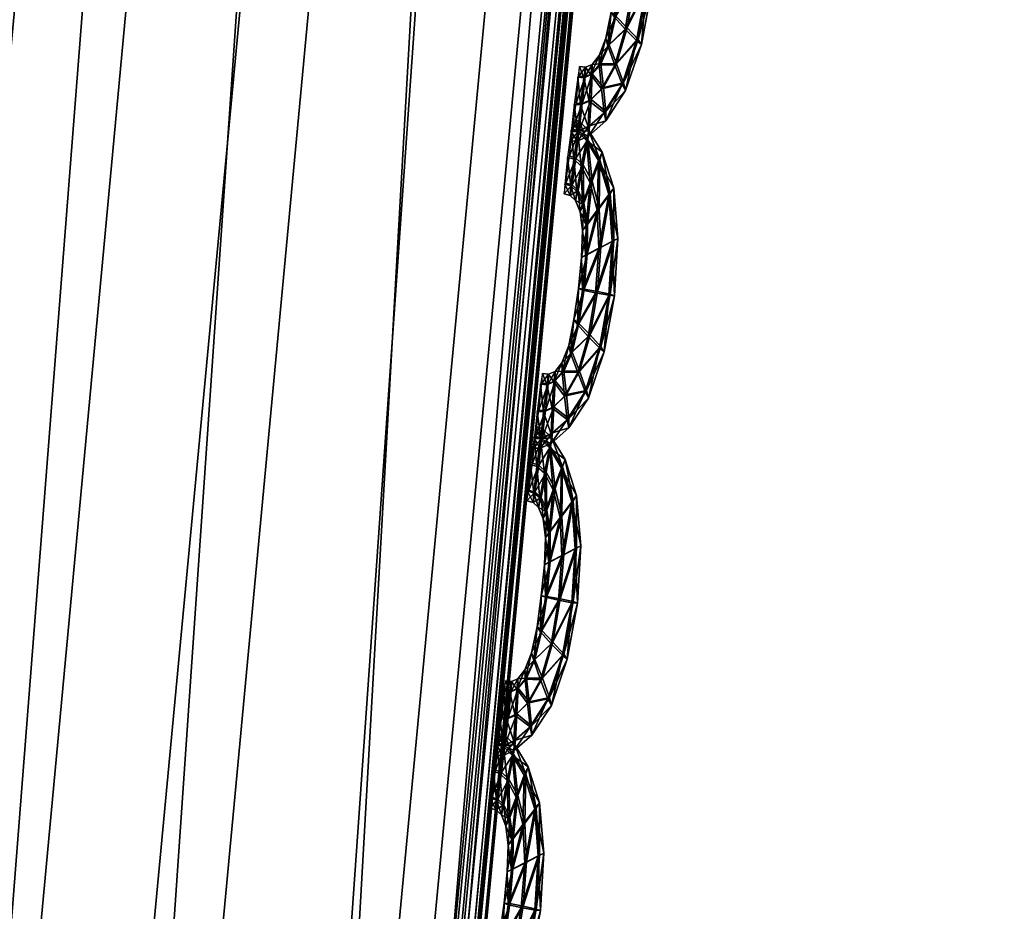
# Model space of a CAD drawing. Extents: x -7.4 to 7.4, y -11.5 to 9.8.
# Tile 363 of 469: x 7.242 to 7.428, y -1.145 to -0.976. Entities that reach past the tile are written whole.
import ezdxf

# ---------------------------------------------------------------- set-up
doc = ezdxf.new("R2010")
doc.units = 0
doc.header["$MEASUREMENT"] = 0
for name, color, linetype in [('A-FURN-3-ST', 150, 'Continuous'), ('A-FURN-3-ST-SEAM', 130, 'Continuous'), ('A-FURN-3-ST-SI', 160, 'Continuous')]:
    doc.layers.add(name, color=color, linetype=linetype)

msp = doc.modelspace()

# ---------------------------------------------------------------- meshes
at = {"layer": 'A-FURN-3-ST'}
mesh = msp.add_polyface(dxfattribs=at)
corners = [(7.22977, 2.47974, 1.00292), (7.35379, 1.23499, 1.00342), (7.0974, 1.23355, 0.61819), (6.97746, 2.47748, 0.61819), (7.36432, -0.11388, 1.00364), (7.10761, -0.11441, 0.61819), (7.23187, -1.52018, 1.00345), (6.97947, -1.51977, 0.61819), (6.94358, -2.93336, 1.00296), (6.70064, -2.932, 0.61819), (6.49747, -4.30695, 1.00243), (6.26973, -4.302, 0.61819), (2.26399, -2.9313, 0.55836), (2.16775, -1.51952, 0.55836), (3.0253, -1.51952, 0.55836), (3.10702, -2.9313, 0.55836), (2.93167, -0.11466, 0.55836), (2.84505, 1.23285, 0.55836), (2.08805, -0.11466, 0.55836), (2.77575, 2.47636, 0.55836), (2.02663, 1.23285, 0.55836), (2.45224, -5.39073, 0.55836), (2.3693, -4.27613, 0.55836), (3.15503, -4.27547, 0.55836), (4.17159, -2.9313, 0.55836), (5.25451, -2.9313, 0.55836), (4.97271, -4.28639, 0.55836), (4.06343, -4.27934, 0.55836), (3.87811, -5.41615, 0.55836), (4.60186, -5.47272, 0.55836), (6.4913, -0.11462, 0.56582), (6.37871, -1.51956, 0.56582), (5.48815, -0.11466, 0.55836), (5.42456, -1.51952, 0.55836), (6.12967, -2.93138, 0.56582), (6.47938, 1.23293, 0.56582), (6.36909, 2.47649, 0.56582), (5.45958, 1.23285, 0.55836), (5.36104, 2.47636, 0.55836), (5.74344, -4.29463, 0.56582), (4.17689, -0.11466, 0.55836), (4.20372, -1.51956, 0.55836), (4.11143, 1.23285, 0.55836), (4.02429, 2.47636, 0.55836)]
mesh.append_faces([[corners[k] for k in face] for face in [(0, 1, 2), (2, 3, 0), (4, 5, 2), (2, 1, 4), (6, 7, 5), (5, 4, 6), (8, 9, 7), (7, 6, 8), (10, 11, 9), (9, 8, 10), (24, 25, 26), (26, 27, 24), (27, 26, 29), (30, 5, 7), (7, 31, 30), (32, 30, 31), (31, 33, 32), (33, 31, 34), (34, 25, 33), (31, 7, 9), (9, 34, 31), (3, 2, 35), (35, 36, 3), (36, 35, 37), (37, 38, 36), (35, 30, 32), (32, 37, 35), (2, 5, 30), (30, 35, 2), (34, 9, 11), (11, 39, 34), (25, 34, 39), (39, 26, 25), (40, 32, 33), (33, 41, 40), (41, 33, 25), (25, 24, 41), (38, 37, 42), (42, 43, 38), (37, 32, 40), (40, 42, 37)]])
mesh.append_faces([[corners[k] for k in face] for face in [(12, 13, 14), (14, 15, 12), (16, 14, 13), (17, 16, 18), (19, 17, 20), (21, 22, 23), (22, 12, 15), (15, 23, 22), (27, 23, 15), (14, 16, 40), (15, 14, 41), (17, 19, 43), (16, 17, 42)]], dxfattribs={"vtx0": -1, "vtx1": -1, "vtx2": -1})
mesh.append_faces([[corners[k] for k in face] for face in [(15, 24, 27), (23, 27, 28)]], dxfattribs={"vtx0": -1, "vtx2": -1})
mesh.append_faces([[corners[k] for k in face] for face in [(40, 41, 14), (41, 24, 15), (43, 42, 17), (42, 40, 16)]], dxfattribs={"vtx1": -1, "vtx2": -1})
mesh = msp.add_polyface(dxfattribs=at)
corners = [(7.42329, -0.11335, 17.73472), (7.29032, -1.52059, 17.72529), (7.2887, -1.52055, 17.71875), (7.42159, -0.11343, 17.72818), (6.99958, -2.93456, 17.69562), (7.00104, -2.93481, 17.70216), (7.29305, -1.52076, 17.73624), (7.4261, -0.11318, 17.74563), (7.00286, -2.93505, 17.73015), (7.2923, -1.52068, 17.75301), (7.27821, -1.51994, 17.76499), (7.4253, -0.11322, 17.76233), (7.41066, -0.11417, 17.77427), (7.00353, -2.93522, 17.71323), (6.90828, -2.91548, 17.75491), (7.19048, -1.5147, 17.77811), (7.16159, -1.51161, 17.86532), (7.32012, -0.12072, 17.78766), (7.29174, -0.12455, 17.87437), (7.21133, -1.51619, 17.76035), (7.34141, -0.11883, 17.76993), (6.9283, -2.92042, 17.737), (6.95977, -2.92669, 17.74057), (7.24537, -1.51812, 17.76362), (7.37663, -0.11644, 17.77306), (6.98992, -2.93254, 17.74221), (6.2829, -0.14293, 18.34951), (6.17035, -1.4969, 18.34232), (6.78616, -1.4995, 18.23655), (6.9137, -0.13967, 18.24374), (6.50859, -2.86604, 18.21899), (7.42329, -0.11335, 17.72247), (7.29032, -1.52059, 17.71304), (7.29305, -1.52076, 17.70791), (7.4261, -0.11318, 17.71734), (7.00353, -2.93522, 17.68478), (7.00104, -2.93481, 17.68992), (6.78853, -2.88553, 18.02829), (7.07303, -1.50547, 18.04795), (7.20377, -0.13218, 18.05602)]
mesh.append_faces([[corners[k] for k in face] for face in [(0, 1, 2), (2, 3, 0), (4, 2, 1), (5, 1, 6), (7, 6, 1), (1, 0, 7), (8, 9, 10), (9, 11, 12), (12, 10, 9), (6, 7, 11), (11, 9, 6), (13, 6, 9), (14, 15, 16), (15, 17, 18), (18, 16, 15), (19, 20, 17), (17, 15, 19), (21, 19, 15), (22, 23, 19), (23, 24, 20), (20, 19, 23), (10, 12, 24), (24, 23, 10), (25, 10, 23), (26, 27, 28), (28, 29, 26), (30, 28, 27), (31, 32, 33), (33, 34, 31), (35, 33, 32), (36, 32, 2), (3, 2, 32), (32, 31, 3), (37, 38, 28), (29, 28, 38), (38, 39, 29), (39, 38, 16), (16, 18, 39), (16, 38, 37)]])
at = {"layer": 'A-FURN-3-ST-SEAM'}
mesh = msp.add_polyface(dxfattribs=at)
corners = [(7.35993, -0.9512, 17.72791), (7.3606, -0.9601, 17.72787), (7.35807, -0.96146, 17.72913), (7.35744, -0.96983, 17.72905), (7.36167, -0.95948, 17.72453), (7.35775, -0.95417, 17.72917), (7.35498, -0.96929, 17.72776), (7.35997, -0.97024, 17.7278), (7.36104, -0.97032, 17.72441), (7.36088, -0.95004, 17.72456), (7.35799, -0.94486, 17.72791), (7.35562, -0.96274, 17.72783), (7.35403, -0.9758, 17.72768), (7.35605, -0.97802, 17.72894), (7.36021, -0.97007, 17.72106), (7.36088, -0.9599, 17.72114), (7.35645, -0.94898, 17.72917), (7.35566, -0.95705, 17.72787), (7.35419, -0.969, 17.72441), (7.35479, -0.96315, 17.72445), (7.35819, -0.98021, 17.72768), (7.3591, -0.98091, 17.7243), (7.35846, -0.98, 17.72095), (7.36021, -0.95104, 17.72118), (7.35867, -0.94325, 17.72456), (7.35569, -0.94107, 17.72791), (7.35498, -0.95808, 17.72453), (7.35336, -0.97485, 17.72434), (7.35273, -0.9812, 17.7276), (7.35407, -0.98486, 17.72883), (7.35641, -0.97778, 17.7197), (7.35779, -0.96954, 17.71977), (7.35839, -0.96117, 17.71989), (7.35474, -0.94593, 17.72917), (7.35498, -0.95306, 17.72791), (7.35455, -0.9545, 17.72453), (7.35585, -0.96253, 17.7211), (7.35526, -0.96908, 17.72103), (7.35589, -0.95689, 17.72114), (7.35546, -0.98841, 17.72753), (7.35609, -0.98964, 17.72418), (7.35574, -0.9882, 17.7208), (7.35439, -0.98458, 17.71958), (7.35811, -0.95392, 17.71992), (7.35823, -0.94469, 17.72118), (7.35617, -0.93921, 17.72453), (7.35403, -0.9395, 17.72787), (7.35522, -0.95289, 17.72118), (7.35427, -0.97559, 17.72095), (7.35237, -0.97975, 17.72426), (7.35115, -0.98478, 17.72757), (7.35158, -0.98931, 17.72875), (7.353, -0.98103, 17.72087), (7.35443, -0.93752, 17.72453), (7.35336, -0.94461, 17.72917), (7.35387, -0.95067, 17.72791), (7.35368, -0.9524, 17.72453), (7.35415, -0.9505, 17.72118), (7.35676, -0.94873, 17.71992), (7.35209, -0.99376, 17.72745), (7.35241, -0.99533, 17.72407), (7.35237, -0.99356, 17.72072), (7.35194, -0.98903, 17.71951), (7.35142, -0.98458, 17.72084), (7.35597, -0.9409, 17.72118), (7.35431, -0.93934, 17.72114), (7.3532, -0.93707, 17.72449), (7.35285, -0.93909, 17.72787), (7.3551, -0.94568, 17.71992), (7.35111, -0.98301, 17.72422), (7.34956, -0.98668, 17.72753), (7.34925, -0.99162, 17.72871), (7.35308, -0.93892, 17.72114), (7.35217, -0.94424, 17.72913), (7.35277, -0.94964, 17.72791), (7.35265, -0.95145, 17.72453), (7.353, -0.94947, 17.72118), (7.34905, -0.99648, 17.72738), (7.34909, -0.99825, 17.72399), (7.34929, -0.99628, 17.72065), (7.3496, -0.99133, 17.71947), (7.3498, -0.98647, 17.7208), (7.3498, -0.9847, 17.72418), (7.35368, -0.94436, 17.71989), (7.35253, -0.94399, 17.71989), (7.34822, -0.98721, 17.72749), (7.34762, -0.99236, 17.72867), (7.35162, -0.94931, 17.72787), (7.3515, -0.95112, 17.72453), (7.35186, -0.9491, 17.72118), (7.34857, -0.98523, 17.72414), (7.34707, -0.99739, 17.72734), (7.34699, -0.9992, 17.72396), (7.34734, -0.99718, 17.72065), (7.34794, -0.99207, 17.71943), (7.34849, -0.98701, 17.72076), (7.34742, -0.98511, 17.72414), (7.34707, -0.98713, 17.72749), (7.34639, -0.99228, 17.72867), (7.34731, -0.98692, 17.72076), (7.34584, -0.99735, 17.72734), (7.34572, -0.99912, 17.72396), (7.34608, -0.9971, 17.72061), (7.34675, -0.99199, 17.71943)]
mesh.append_faces([[corners[k] for k in face] for face in [(2, 1, 0), (1, 2, 3), (0, 1, 4), (0, 5, 2), (6, 3, 2), (3, 7, 1), (8, 4, 1), (4, 9, 0), (5, 0, 10), (11, 2, 5), (3, 6, 12), (2, 11, 6), (7, 3, 13), (1, 7, 8), (4, 8, 14), (9, 4, 15), (10, 0, 9), (10, 16, 5), (5, 17, 11), (12, 6, 18), (12, 13, 3), (6, 11, 19), (13, 20, 7), (21, 8, 7), (22, 14, 8), (14, 15, 4), (15, 23, 9), (9, 24, 10), (16, 10, 25), (17, 5, 16), (11, 17, 26), (19, 18, 6), (18, 27, 12), (13, 12, 28), (26, 19, 11), (20, 13, 29), (7, 20, 21), (8, 21, 22), (14, 22, 30), (15, 14, 31), (23, 15, 32), (24, 9, 23), (25, 10, 24), (25, 33, 16), (16, 34, 17), (35, 26, 17), (18, 19, 36), (27, 18, 37), (28, 12, 27), (28, 29, 13), (19, 26, 38), (29, 39, 20), (40, 21, 20), (41, 22, 21), (42, 30, 22), (30, 31, 14), (31, 32, 15), (32, 43, 23), (23, 44, 24), (24, 45, 25), (33, 25, 46), (34, 16, 33), (17, 34, 35), (26, 35, 47), (38, 36, 19), (36, 37, 18), (37, 48, 27), (27, 49, 28), (29, 28, 50), (47, 38, 26), (39, 29, 51), (20, 39, 40), (21, 40, 41), (22, 41, 42), (30, 42, 52), (31, 30, 48), (32, 31, 37), (43, 32, 36), (44, 23, 43), (45, 24, 44), (25, 45, 53), (53, 46, 25), (46, 54, 33), (33, 55, 34), (56, 35, 34), (57, 47, 35), (36, 38, 43), (37, 36, 32), (48, 37, 31), (49, 27, 48), (50, 28, 49), (50, 51, 29), (38, 47, 58), (51, 59, 39), (60, 40, 39), (61, 41, 40), (62, 42, 41), (63, 52, 42), (52, 48, 30), (43, 58, 44), (44, 64, 45), (65, 53, 45), (46, 53, 66), (54, 46, 67), (55, 33, 54), (34, 55, 56), (35, 56, 57), (47, 57, 68), (58, 43, 38), (48, 52, 49), (49, 69, 50), (51, 50, 70), (68, 58, 47), (59, 51, 71), (39, 59, 60), (40, 60, 61), (41, 61, 62), (42, 62, 63), (52, 63, 69), (64, 44, 58), (45, 64, 65), (53, 65, 72), (72, 66, 53), (66, 67, 46), (67, 73, 54), (54, 74, 55), (56, 55, 74), (57, 56, 75), (68, 57, 76), (69, 49, 52), (70, 50, 69), (70, 71, 51), (58, 68, 64), (71, 77, 59), (78, 60, 59), (79, 61, 60), (80, 62, 61), (81, 63, 62), (82, 69, 63), (83, 65, 64), (84, 72, 65), (74, 54, 73), (74, 75, 56), (75, 76, 57), (76, 83, 68), (69, 82, 70), (71, 70, 85), (64, 68, 83), (77, 71, 86), (59, 77, 78), (60, 78, 79), (61, 79, 80), (62, 80, 81), (63, 81, 82), (65, 83, 84), (73, 87, 74), (75, 74, 87), (76, 75, 88), (83, 76, 89), (70, 82, 90), (90, 85, 70), (85, 86, 71), (86, 91, 77), (78, 77, 91), (79, 78, 92), (80, 79, 93), (81, 80, 94), (82, 81, 95), (89, 84, 83), (87, 88, 75), (88, 89, 76), (95, 90, 82), (85, 90, 96), (86, 85, 97), (91, 86, 98), (91, 92, 78), (92, 93, 79), (93, 94, 80), (94, 95, 81), (90, 95, 99), (99, 96, 90), (96, 97, 85), (97, 98, 86), (98, 100, 91), (92, 91, 100), (93, 92, 101), (94, 93, 102), (95, 94, 103), (103, 99, 95), (100, 101, 92), (101, 102, 93), (102, 103, 94)]])
mesh = msp.add_polyface(dxfattribs=at)
corners = [(7.35297, -1.00925, 17.72734), (7.3536, -1.01811, 17.7273), (7.35107, -1.01947, 17.72852), (7.35043, -1.02784, 17.72844), (7.35467, -1.01754, 17.72392), (7.35075, -1.01222, 17.7286), (7.34798, -1.0273, 17.72719), (7.35297, -1.02829, 17.72719), (7.35403, -1.02837, 17.72384), (7.35387, -1.00806, 17.72399), (7.35099, -1.00287, 17.72734), (7.34861, -1.02075, 17.72726), (7.34703, -1.03381, 17.72711), (7.34905, -1.03608, 17.72837), (7.3532, -1.02808, 17.72046), (7.35387, -1.01795, 17.72057), (7.34944, -1.00703, 17.7286), (7.34865, -1.01506, 17.7273), (7.34719, -1.02701, 17.7238), (7.34778, -1.02116, 17.72388), (7.35119, -1.03822, 17.72707), (7.35209, -1.03896, 17.72373), (7.35146, -1.03805, 17.72034), (7.3532, -1.00909, 17.72061), (7.35166, -1.00126, 17.72396), (7.34873, -0.99908, 17.7273), (7.34798, -1.01609, 17.72392), (7.34636, -1.03286, 17.72373), (7.34572, -1.03925, 17.72703), (7.34707, -1.04287, 17.72825), (7.3494, -1.03579, 17.71909), (7.35079, -1.02759, 17.7192), (7.35142, -1.01922, 17.71928), (7.34774, -1.00394, 17.7286), (7.34798, -1.01107, 17.7273), (7.34755, -1.01251, 17.72396), (7.34885, -1.02054, 17.72053), (7.34826, -1.02714, 17.72046), (7.34889, -1.0149, 17.72057), (7.34845, -1.04646, 17.72696), (7.34913, -1.0477, 17.72358), (7.34873, -1.04625, 17.72023), (7.34742, -1.04259, 17.71901), (7.35111, -1.01193, 17.71931), (7.35122, -1.0027, 17.72061), (7.34917, -0.99722, 17.72396), (7.34707, -0.99751, 17.7273), (7.34822, -1.0109, 17.72061), (7.34727, -1.0336, 17.72038), (7.34537, -1.03777, 17.72369), (7.34414, -1.04279, 17.72696), (7.34458, -1.04732, 17.72818), (7.346, -1.03904, 17.72031), (7.34742, -0.99549, 17.72392), (7.34636, -1.00258, 17.72856), (7.34691, -1.00868, 17.7273), (7.34667, -1.01037, 17.72396), (7.34715, -1.00851, 17.72057), (7.3498, -1.00674, 17.71935), (7.34509, -1.05177, 17.72688), (7.34541, -1.05334, 17.7235), (7.34537, -1.05157, 17.72015), (7.34493, -1.04704, 17.71893), (7.34442, -1.04259, 17.72023), (7.34897, -0.99891, 17.72057), (7.34731, -0.9973, 17.72057), (7.3462, -0.99508, 17.72392), (7.34584, -0.9971, 17.7273), (7.3481, -1.00369, 17.71931), (7.3441, -1.04102, 17.72361), (7.34256, -1.04465, 17.72692), (7.34224, -1.04963, 17.72814), (7.34608, -0.99689, 17.72057), (7.34517, -1.00221, 17.72856), (7.34576, -1.00765, 17.7273), (7.34564, -1.00942, 17.72396), (7.346, -1.00744, 17.72057), (7.34205, -1.05449, 17.72681), (7.34208, -1.05626, 17.72342), (7.34228, -1.05429, 17.72008), (7.34259, -1.04934, 17.71886), (7.34283, -1.04444, 17.72019), (7.3428, -1.04271, 17.72358), (7.34671, -1.00237, 17.71931), (7.34552, -1.00196, 17.71931), (7.34121, -1.04522, 17.72692), (7.34062, -1.05033, 17.7281), (7.34462, -1.00728, 17.7273), (7.3445, -1.00913, 17.72396), (7.34485, -1.00711, 17.72057), (7.34157, -1.0432, 17.72358), (7.3401, -1.0554, 17.72677), (7.33999, -1.05717, 17.72338), (7.34034, -1.05519, 17.72004), (7.34097, -1.05004, 17.71886), (7.34149, -1.04502, 17.72019), (7.34042, -1.04308, 17.72358), (7.34007, -1.0451, 17.72688), (7.33939, -1.05025, 17.7281), (7.3403, -1.04489, 17.72019), (7.33884, -1.05532, 17.72677), (7.33872, -1.05713, 17.72338), (7.33908, -1.05511, 17.72004), (7.33975, -1.04996, 17.71886)]
mesh.append_faces([[corners[k] for k in face] for face in [(2, 1, 0), (1, 2, 3), (0, 1, 4), (0, 5, 2), (6, 3, 2), (3, 7, 1), (8, 4, 1), (4, 9, 0), (5, 0, 10), (11, 2, 5), (3, 6, 12), (2, 11, 6), (7, 3, 13), (1, 7, 8), (4, 8, 14), (9, 4, 15), (10, 0, 9), (10, 16, 5), (5, 17, 11), (12, 6, 18), (12, 13, 3), (6, 11, 19), (13, 20, 7), (21, 8, 7), (22, 14, 8), (14, 15, 4), (15, 23, 9), (9, 24, 10), (16, 10, 25), (17, 5, 16), (11, 17, 26), (19, 18, 6), (18, 27, 12), (13, 12, 28), (26, 19, 11), (20, 13, 29), (7, 20, 21), (8, 21, 22), (14, 22, 30), (15, 14, 31), (23, 15, 32), (24, 9, 23), (25, 10, 24), (25, 33, 16), (16, 34, 17), (35, 26, 17), (18, 19, 36), (27, 18, 37), (28, 12, 27), (28, 29, 13), (19, 26, 38), (29, 39, 20), (40, 21, 20), (41, 22, 21), (42, 30, 22), (30, 31, 14), (31, 32, 15), (32, 43, 23), (23, 44, 24), (24, 45, 25), (33, 25, 46), (34, 16, 33), (17, 34, 35), (26, 35, 47), (38, 36, 19), (36, 37, 18), (37, 48, 27), (27, 49, 28), (29, 28, 50), (47, 38, 26), (39, 29, 51), (20, 39, 40), (21, 40, 41), (22, 41, 42), (30, 42, 52), (31, 30, 48), (32, 31, 37), (43, 32, 36), (44, 23, 43), (45, 24, 44), (25, 45, 53), (53, 46, 25), (46, 54, 33), (33, 55, 34), (56, 35, 34), (57, 47, 35), (36, 38, 43), (37, 36, 32), (48, 37, 31), (49, 27, 48), (50, 28, 49), (50, 51, 29), (38, 47, 58), (51, 59, 39), (60, 40, 39), (61, 41, 40), (62, 42, 41), (63, 52, 42), (52, 48, 30), (43, 58, 44), (44, 64, 45), (65, 53, 45), (46, 53, 66), (54, 46, 67), (55, 33, 54), (34, 55, 56), (35, 56, 57), (47, 57, 68), (58, 43, 38), (48, 52, 49), (49, 69, 50), (51, 50, 70), (68, 58, 47), (59, 51, 71), (39, 59, 60), (40, 60, 61), (41, 61, 62), (42, 62, 63), (52, 63, 69), (64, 44, 58), (45, 64, 65), (53, 65, 72), (72, 66, 53), (66, 67, 46), (67, 73, 54), (54, 74, 55), (56, 55, 74), (57, 56, 75), (68, 57, 76), (69, 49, 52), (70, 50, 69), (70, 71, 51), (58, 68, 64), (71, 77, 59), (78, 60, 59), (79, 61, 60), (80, 62, 61), (81, 63, 62), (82, 69, 63), (83, 65, 64), (84, 72, 65), (74, 54, 73), (74, 75, 56), (75, 76, 57), (76, 83, 68), (69, 82, 70), (71, 70, 85), (64, 68, 83), (77, 71, 86), (59, 77, 78), (60, 78, 79), (61, 79, 80), (62, 80, 81), (63, 81, 82), (65, 83, 84), (73, 87, 74), (75, 74, 87), (76, 75, 88), (83, 76, 89), (70, 82, 90), (90, 85, 70), (85, 86, 71), (86, 91, 77), (78, 77, 91), (79, 78, 92), (80, 79, 93), (81, 80, 94), (82, 81, 95), (89, 84, 83), (87, 88, 75), (88, 89, 76), (95, 90, 82), (85, 90, 96), (86, 85, 97), (91, 86, 98), (91, 92, 78), (92, 93, 79), (93, 94, 80), (94, 95, 81), (90, 95, 99), (99, 96, 90), (96, 97, 85), (97, 98, 86), (98, 100, 91), (92, 91, 100), (93, 92, 101), (94, 93, 102), (95, 94, 103), (103, 99, 95), (100, 101, 92), (101, 102, 93), (102, 103, 94)]])
mesh = msp.add_polyface(dxfattribs=at)
corners = [(7.34596, -1.0673, 17.72677), (7.3466, -1.07616, 17.72669), (7.34406, -1.07752, 17.72795), (7.34343, -1.08589, 17.72787), (7.34766, -1.07559, 17.72335), (7.34375, -1.07023, 17.72799), (7.34097, -1.08531, 17.72658), (7.34596, -1.08634, 17.72662), (7.34703, -1.08642, 17.72327), (7.34687, -1.06611, 17.72338), (7.34398, -1.06092, 17.72673), (7.34161, -1.07876, 17.72665), (7.34002, -1.09182, 17.7265), (7.34205, -1.09409, 17.72776), (7.3462, -1.08613, 17.71989), (7.34687, -1.076, 17.72), (7.34244, -1.06504, 17.72799), (7.34165, -1.07312, 17.72673), (7.34018, -1.08506, 17.72323), (7.34078, -1.07917, 17.72331), (7.34418, -1.09627, 17.7265), (7.34509, -1.09701, 17.72312), (7.34446, -1.09606, 17.71977), (7.3462, -1.0671, 17.72004), (7.34469, -1.05927, 17.72338), (7.34172, -1.05709, 17.72673), (7.34097, -1.0741, 17.72335), (7.33939, -1.09087, 17.72315), (7.33876, -1.09726, 17.72643), (7.34007, -1.10088, 17.72768), (7.3424, -1.0938, 17.71852), (7.34378, -1.0856, 17.71863), (7.34442, -1.07723, 17.71871), (7.34078, -1.06191, 17.72799), (7.34097, -1.06908, 17.72673), (7.34054, -1.07052, 17.72338), (7.34185, -1.07855, 17.71992), (7.34125, -1.08515, 17.71989), (7.34188, -1.07291, 17.72), (7.34145, -1.10447, 17.72639), (7.34212, -1.10574, 17.723), (7.34172, -1.10426, 17.71966), (7.34042, -1.1006, 17.7184), (7.3441, -1.06998, 17.71875), (7.34422, -1.06071, 17.72004), (7.34216, -1.05523, 17.72335), (7.34007, -1.05548, 17.72669), (7.34121, -1.06887, 17.72), (7.3403, -1.09161, 17.71977), (7.33836, -1.09578, 17.72308), (7.33717, -1.1008, 17.72639), (7.33757, -1.10533, 17.7276), (7.339, -1.09705, 17.7197), (7.34042, -1.0535, 17.72335), (7.33935, -1.06059, 17.72799), (7.33991, -1.06669, 17.72673), (7.33967, -1.06838, 17.72338), (7.34015, -1.06648, 17.72), (7.3428, -1.06479, 17.71875), (7.33809, -1.10978, 17.72628), (7.3384, -1.11135, 17.72289), (7.33836, -1.10958, 17.71954), (7.33793, -1.10505, 17.71833), (7.33741, -1.1006, 17.71966), (7.34196, -1.05692, 17.72), (7.3403, -1.05532, 17.72), (7.3392, -1.05305, 17.72335), (7.33884, -1.05507, 17.72669), (7.3411, -1.06166, 17.71875), (7.3371, -1.09903, 17.72304), (7.33555, -1.10266, 17.72635), (7.33528, -1.10764, 17.72753), (7.33908, -1.0549, 17.71996), (7.33817, -1.06022, 17.72799), (7.33876, -1.06562, 17.72673), (7.33864, -1.06743, 17.72335), (7.339, -1.06545, 17.72), (7.33504, -1.1125, 17.72624), (7.33508, -1.11423, 17.72281), (7.33532, -1.1123, 17.71951), (7.33559, -1.10735, 17.71829), (7.33583, -1.10245, 17.71962), (7.33579, -1.10072, 17.723), (7.33971, -1.06034, 17.71875), (7.33852, -1.05997, 17.71871), (7.33425, -1.10323, 17.72631), (7.33361, -1.10834, 17.72753), (7.33761, -1.06529, 17.72673), (7.33749, -1.0671, 17.72335), (7.33785, -1.06508, 17.72), (7.33456, -1.10121, 17.72297), (7.3331, -1.11337, 17.7262), (7.33298, -1.11518, 17.72281), (7.33334, -1.11316, 17.71947), (7.33397, -1.10805, 17.71825), (7.33448, -1.10303, 17.71958), (7.33342, -1.10109, 17.72297), (7.33306, -1.10311, 17.72631), (7.33239, -1.10826, 17.72749), (7.3333, -1.1029, 17.71958), (7.33183, -1.11333, 17.72616), (7.33171, -1.1151, 17.72278), (7.33207, -1.11308, 17.71947), (7.33274, -1.10797, 17.71825)]
mesh.append_faces([[corners[k] for k in face] for face in [(2, 1, 0), (1, 2, 3), (0, 1, 4), (0, 5, 2), (6, 3, 2), (3, 7, 1), (8, 4, 1), (4, 9, 0), (5, 0, 10), (11, 2, 5), (3, 6, 12), (2, 11, 6), (7, 3, 13), (1, 7, 8), (4, 8, 14), (9, 4, 15), (10, 0, 9), (10, 16, 5), (5, 17, 11), (12, 6, 18), (12, 13, 3), (6, 11, 19), (13, 20, 7), (21, 8, 7), (22, 14, 8), (14, 15, 4), (15, 23, 9), (9, 24, 10), (16, 10, 25), (17, 5, 16), (11, 17, 26), (19, 18, 6), (18, 27, 12), (13, 12, 28), (26, 19, 11), (20, 13, 29), (7, 20, 21), (8, 21, 22), (14, 22, 30), (15, 14, 31), (23, 15, 32), (24, 9, 23), (25, 10, 24), (25, 33, 16), (16, 34, 17), (35, 26, 17), (18, 19, 36), (27, 18, 37), (28, 12, 27), (28, 29, 13), (19, 26, 38), (29, 39, 20), (40, 21, 20), (41, 22, 21), (42, 30, 22), (30, 31, 14), (31, 32, 15), (32, 43, 23), (23, 44, 24), (24, 45, 25), (33, 25, 46), (34, 16, 33), (17, 34, 35), (26, 35, 47), (38, 36, 19), (36, 37, 18), (37, 48, 27), (27, 49, 28), (29, 28, 50), (47, 38, 26), (39, 29, 51), (20, 39, 40), (21, 40, 41), (22, 41, 42), (30, 42, 52), (31, 30, 48), (32, 31, 37), (43, 32, 36), (44, 23, 43), (45, 24, 44), (25, 45, 53), (53, 46, 25), (46, 54, 33), (33, 55, 34), (56, 35, 34), (57, 47, 35), (36, 38, 43), (37, 36, 32), (48, 37, 31), (49, 27, 48), (50, 28, 49), (50, 51, 29), (38, 47, 58), (51, 59, 39), (60, 40, 39), (61, 41, 40), (62, 42, 41), (63, 52, 42), (52, 48, 30), (43, 58, 44), (44, 64, 45), (65, 53, 45), (46, 53, 66), (54, 46, 67), (55, 33, 54), (34, 55, 56), (35, 56, 57), (47, 57, 68), (58, 43, 38), (48, 52, 49), (49, 69, 50), (51, 50, 70), (68, 58, 47), (59, 51, 71), (39, 59, 60), (40, 60, 61), (41, 61, 62), (42, 62, 63), (52, 63, 69), (64, 44, 58), (45, 64, 65), (53, 65, 72), (72, 66, 53), (66, 67, 46), (67, 73, 54), (54, 74, 55), (56, 55, 74), (57, 56, 75), (68, 57, 76), (69, 49, 52), (70, 50, 69), (70, 71, 51), (58, 68, 64), (71, 77, 59), (78, 60, 59), (79, 61, 60), (80, 62, 61), (81, 63, 62), (82, 69, 63), (83, 65, 64), (84, 72, 65), (74, 54, 73), (74, 75, 56), (75, 76, 57), (76, 83, 68), (69, 82, 70), (71, 70, 85), (64, 68, 83), (77, 71, 86), (59, 77, 78), (60, 78, 79), (61, 79, 80), (62, 80, 81), (63, 81, 82), (65, 83, 84), (73, 87, 74), (75, 74, 87), (76, 75, 88), (83, 76, 89), (70, 82, 90), (90, 85, 70), (85, 86, 71), (86, 91, 77), (78, 77, 91), (79, 78, 92), (80, 79, 93), (81, 80, 94), (82, 81, 95), (89, 84, 83), (87, 88, 75), (88, 89, 76), (95, 90, 82), (85, 90, 96), (86, 85, 97), (91, 86, 98), (91, 92, 78), (92, 93, 79), (93, 94, 80), (94, 95, 81), (90, 95, 99), (99, 96, 90), (96, 97, 85), (97, 98, 86), (98, 100, 91), (92, 91, 100), (93, 92, 101), (94, 93, 102), (95, 94, 103), (103, 99, 95), (100, 101, 92), (101, 102, 93), (102, 103, 94)]])
mesh = msp.add_polyface(dxfattribs=at)
corners = [(7.33896, -1.12532, 17.72616), (7.33959, -1.13422, 17.72612), (7.33706, -1.13553, 17.72738), (7.33642, -1.1439, 17.7273), (7.34066, -1.13364, 17.72278), (7.33674, -1.12824, 17.72742), (7.33397, -1.14336, 17.72601), (7.33896, -1.14439, 17.72605), (7.34002, -1.14447, 17.72266), (7.33987, -1.12412, 17.72281), (7.33698, -1.11893, 17.72616), (7.3346, -1.13677, 17.72608), (7.33302, -1.14983, 17.72593), (7.33508, -1.1521, 17.72719), (7.3392, -1.14419, 17.71931), (7.33987, -1.13401, 17.71939), (7.33543, -1.12305, 17.72742), (7.33464, -1.13112, 17.72612), (7.33318, -1.14307, 17.72266), (7.33377, -1.13718, 17.7227), (7.33717, -1.15432, 17.7259), (7.33809, -1.15506, 17.72255), (7.33745, -1.15412, 17.7192), (7.3392, -1.12511, 17.71943), (7.33769, -1.11732, 17.72281), (7.33472, -1.1151, 17.72616), (7.33397, -1.13211, 17.72278), (7.33239, -1.14888, 17.72258), (7.33175, -1.15527, 17.72586), (7.33306, -1.15894, 17.72707), (7.3354, -1.15185, 17.71795), (7.33678, -1.14361, 17.71802), (7.33741, -1.13525, 17.7181), (7.33377, -1.11992, 17.72742), (7.33397, -1.12709, 17.72616), (7.33353, -1.12853, 17.72278), (7.33484, -1.1366, 17.71935), (7.33425, -1.14316, 17.71928), (7.33488, -1.13092, 17.71939), (7.33448, -1.16252, 17.72578), (7.33512, -1.16376, 17.7224), (7.33472, -1.16231, 17.71905), (7.33342, -1.15865, 17.71783), (7.3371, -1.12799, 17.71817), (7.33725, -1.11872, 17.71943), (7.3352, -1.1132, 17.72278), (7.33306, -1.11349, 17.72612), (7.33425, -1.12688, 17.71943), (7.3333, -1.14962, 17.7192), (7.33136, -1.15379, 17.72251), (7.33017, -1.15881, 17.72578), (7.33057, -1.16335, 17.727), (7.33199, -1.15506, 17.71913), (7.33342, -1.11151, 17.72278), (7.33235, -1.1186, 17.72738), (7.3329, -1.1247, 17.72616), (7.3327, -1.12639, 17.72278), (7.33314, -1.12449, 17.71943), (7.33579, -1.12276, 17.71817), (7.33112, -1.1678, 17.72571), (7.3314, -1.16936, 17.72232), (7.33136, -1.16759, 17.71897), (7.33092, -1.16306, 17.71776), (7.33041, -1.15861, 17.71905), (7.33496, -1.11493, 17.71943), (7.3333, -1.11333, 17.71939), (7.33219, -1.11106, 17.72274), (7.33183, -1.11308, 17.72612), (7.33409, -1.11967, 17.71813), (7.33009, -1.15704, 17.72243), (7.32855, -1.16067, 17.72574), (7.32827, -1.16565, 17.72696), (7.33211, -1.11287, 17.71939), (7.3312, -1.11819, 17.72738), (7.33175, -1.12363, 17.72616), (7.33163, -1.12544, 17.72278), (7.33199, -1.12342, 17.71943), (7.32803, -1.17051, 17.72563), (7.32808, -1.17225, 17.72224), (7.32831, -1.17031, 17.7189), (7.32863, -1.16532, 17.71772), (7.32882, -1.16046, 17.71905), (7.32879, -1.15873, 17.72243), (7.3327, -1.11835, 17.71813), (7.33152, -1.11794, 17.71813), (7.32724, -1.1612, 17.72574), (7.32661, -1.16635, 17.72692), (7.3306, -1.12326, 17.72612), (7.33052, -1.12511, 17.72278), (7.33088, -1.12309, 17.71939), (7.32756, -1.15922, 17.7224), (7.3261, -1.17138, 17.72559), (7.32602, -1.17319, 17.72221), (7.32633, -1.17117, 17.71886), (7.32697, -1.16606, 17.71768), (7.32748, -1.161, 17.71901), (7.32641, -1.15906, 17.7224), (7.32606, -1.16108, 17.72574), (7.32538, -1.16623, 17.72692), (7.32633, -1.16087, 17.71901), (7.32483, -1.1713, 17.72559), (7.32475, -1.17311, 17.72221), (7.3251, -1.17109, 17.71886), (7.32574, -1.16594, 17.71768)]
mesh.append_faces([[corners[k] for k in face] for face in [(2, 1, 0), (1, 2, 3), (0, 1, 4), (0, 5, 2), (6, 3, 2), (3, 7, 1), (8, 4, 1), (4, 9, 0), (5, 0, 10), (11, 2, 5), (3, 6, 12), (2, 11, 6), (7, 3, 13), (1, 7, 8), (4, 8, 14), (9, 4, 15), (10, 0, 9), (10, 16, 5), (5, 17, 11), (12, 6, 18), (12, 13, 3), (6, 11, 19), (13, 20, 7), (21, 8, 7), (22, 14, 8), (14, 15, 4), (15, 23, 9), (9, 24, 10), (16, 10, 25), (17, 5, 16), (11, 17, 26), (19, 18, 6), (18, 27, 12), (13, 12, 28), (26, 19, 11), (20, 13, 29), (7, 20, 21), (8, 21, 22), (14, 22, 30), (15, 14, 31), (23, 15, 32), (24, 9, 23), (25, 10, 24), (25, 33, 16), (16, 34, 17), (35, 26, 17), (18, 19, 36), (27, 18, 37), (28, 12, 27), (28, 29, 13), (19, 26, 38), (29, 39, 20), (40, 21, 20), (41, 22, 21), (42, 30, 22), (30, 31, 14), (31, 32, 15), (32, 43, 23), (23, 44, 24), (24, 45, 25), (33, 25, 46), (34, 16, 33), (17, 34, 35), (26, 35, 47), (38, 36, 19), (36, 37, 18), (37, 48, 27), (27, 49, 28), (29, 28, 50), (47, 38, 26), (39, 29, 51), (20, 39, 40), (21, 40, 41), (22, 41, 42), (30, 42, 52), (31, 30, 48), (32, 31, 37), (43, 32, 36), (44, 23, 43), (45, 24, 44), (25, 45, 53), (53, 46, 25), (46, 54, 33), (33, 55, 34), (56, 35, 34), (57, 47, 35), (36, 38, 43), (37, 36, 32), (48, 37, 31), (49, 27, 48), (50, 28, 49), (50, 51, 29), (38, 47, 58), (51, 59, 39), (60, 40, 39), (61, 41, 40), (62, 42, 41), (63, 52, 42), (52, 48, 30), (43, 58, 44), (44, 64, 45), (65, 53, 45), (46, 53, 66), (54, 46, 67), (55, 33, 54), (34, 55, 56), (35, 56, 57), (47, 57, 68), (58, 43, 38), (48, 52, 49), (49, 69, 50), (51, 50, 70), (68, 58, 47), (59, 51, 71), (39, 59, 60), (40, 60, 61), (41, 61, 62), (42, 62, 63), (52, 63, 69), (64, 44, 58), (45, 64, 65), (53, 65, 72), (72, 66, 53), (66, 67, 46), (67, 73, 54), (54, 74, 55), (56, 55, 74), (57, 56, 75), (68, 57, 76), (69, 49, 52), (70, 50, 69), (70, 71, 51), (58, 68, 64), (71, 77, 59), (78, 60, 59), (79, 61, 60), (80, 62, 61), (81, 63, 62), (82, 69, 63), (83, 65, 64), (84, 72, 65), (74, 54, 73), (74, 75, 56), (75, 76, 57), (76, 83, 68), (69, 82, 70), (71, 70, 85), (64, 68, 83), (77, 71, 86), (59, 77, 78), (60, 78, 79), (61, 79, 80), (62, 80, 81), (63, 81, 82), (65, 83, 84), (73, 87, 74), (75, 74, 87), (76, 75, 88), (83, 76, 89), (70, 82, 90), (90, 85, 70), (85, 86, 71), (86, 91, 77), (78, 77, 91), (79, 78, 92), (80, 79, 93), (81, 80, 94), (82, 81, 95), (89, 84, 83), (87, 88, 75), (88, 89, 76), (95, 90, 82), (85, 90, 96), (86, 85, 97), (91, 86, 98), (91, 92, 78), (92, 93, 79), (93, 94, 80), (94, 95, 81), (90, 95, 99), (99, 96, 90), (96, 97, 85), (97, 98, 86), (98, 100, 91), (92, 91, 100), (93, 92, 101), (94, 93, 102), (95, 94, 103), (103, 99, 95), (100, 101, 92), (101, 102, 93), (102, 103, 94)]])
at = {"layer": 'A-FURN-3-ST-SI'}
mesh = msp.add_polyface(dxfattribs=at)
corners = [(6.55643, -4.31075, 17.38988), (6.55545, -4.31041, 17.65843), (5.97253, -5.62158, 17.63625), (7.00472, -2.93542, 17.41571), (7.00353, -2.93522, 17.68478), (6.55659, -4.31078, 11.4994), (7.00488, -2.93542, 11.52138), (5.97332, -5.62204, 17.36816), (7.4261, -0.11318, 17.71734), (7.4274, -0.1131, 17.44757), (7.4168, 1.23713, 17.43647), (7.4276, -0.11309, 11.5485), (7.29432, -1.5208, 17.43833), (7.29305, -1.52076, 17.70791), (7.29451, -1.5208, 11.54063), (6.55536, -4.31061, 7.25858), (5.97344, -5.62211, 11.48092), (7.00365, -2.93534, 7.27178), (6.54678, -4.30963, 2.97375), (6.99506, -2.93476, 2.97816), (5.97221, -5.62191, 7.24751), (7.42637, -0.11309, 7.28805), (7.41577, 1.23705, 7.28239), (7.41779, -0.11334, 2.98356), (7.40718, 1.23643, 2.9817), (7.29329, -1.5208, 7.28334), (7.2847, -1.52059, 2.98201), (7.36432, -0.11388, 1.00364), (7.35379, 1.23499, 1.00342), (6.94358, -2.93336, 1.00296), (7.23187, -1.52018, 1.00345), (6.49747, -4.30695, 1.00243), (5.96362, -5.6205, 2.97006)]
mesh.append_faces([[corners[k] for k in face] for face in [(0, 1, 2), (1, 0, 3), (3, 4, 1), (0, 5, 6), (6, 3, 0), (5, 0, 7), (8, 9, 10), (10, 9, 11), (4, 3, 12), (12, 13, 4), (13, 12, 9), (9, 8, 13), (12, 14, 11), (11, 9, 12), (3, 6, 14), (14, 12, 3), (15, 5, 16), (5, 15, 17), (17, 6, 5), (15, 18, 19), (19, 17, 15), (18, 15, 20), (11, 21, 22), (21, 23, 24), (24, 22, 21), (6, 17, 25), (25, 14, 6), (14, 25, 21), (21, 11, 14), (25, 26, 23), (23, 21, 25), (17, 19, 26), (26, 25, 17), (23, 27, 28), (28, 24, 23), (19, 29, 30), (30, 26, 19), (26, 30, 27), (27, 23, 26), (31, 18, 32), (18, 31, 29), (29, 19, 18)]])

doc.saveas('drawing.dxf')
